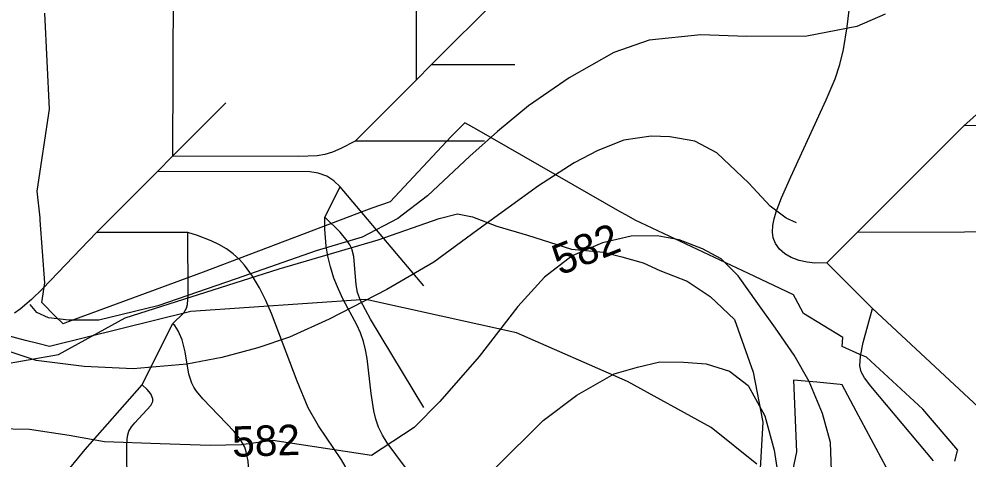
# Model space of a CAD drawing. Extents: x -709584 to -702006, y -1161789 to -1157496.
# Drawn here: x -705847.5 to -705535.6, y -1159176.4 to -1159031.9 of the extents above; entities that cross this region are included whole.
import ezdxf

# ---------------------------------------------------------------- set-up
doc = ezdxf.new("R2010")
doc.units = 0
for name, color, linetype in [('120_vrstevnice hlavní', 7, 'Continuous'), ('121_vrstevnice hlavní_popis', 7, 'Continuous'), ('122_vrstevnice základní', 7, 'Continuous'), ('408_BPEJ_linie', 7, 'Continuous'), ('411_akumulovaný odtok', 7, 'Continuous'), ('419_LPIS PB', 7, 'Continuous')]:
    doc.layers.add(name, color=color, linetype=linetype)

msp = doc.modelspace()

# ---------------------------------------------------------------- linework, layer by layer
at = {"layer": '120_vrstevnice hlavní'}
msp.add_lwpolyline([(-705592.02, -1159098.89), (-705595.32, -1159097.37), (-705600.61, -1159093.4), (-705607.59, -1159085.83), (-705618.16, -1159075.84), (-705625.33, -1159072.04), (-705633.55, -1159070.63), (-705639.71, -1159070.43), (-705648.68, -1159071.73), (-705657.26, -1159075.11), (-705665.03, -1159079.16), (-705676.79, -1159086.74), (-705696.73, -1159101.2), (-705711.17, -1159111.74), (-705726.63, -1159120.74), (-705745.61, -1159130.43), (-705758.56, -1159136.34), (-705769.02, -1159139.89), (-705780.86, -1159143.08), (-705792.34, -1159145.25), (-705809.99, -1159146.78), (-705826.09, -1159146.02), (-705841.83, -1159144.05), (-705854.49, -1159139.88)], dxfattribs=at)
at = {"layer": '122_vrstevnice základní'}
for points in [[(-705562.82, -1159030.35), (-705572.1, -1159034.41), (-705588.56, -1159037.59), (-705608.37, -1159037.69), (-705623.45, -1159037.1), (-705640.35, -1159038.92), (-705652.02, -1159042.98), (-705666.63, -1159051.3), (-705680.04, -1159060.49), (-705690.19, -1159068.84), (-705699.31, -1159077.02), (-705713.29, -1159090.01), (-705723, -1159097.43), (-705734.68, -1159103.54), (-705749.79, -1159108.09), (-705776.12, -1159117.24), (-705801.82, -1159126.12), (-705821.21, -1159130.82), (-705831.15, -1159130.77), (-705837.83, -1159130.05), (-705841.59, -1159128.32), (-705843.78, -1159125.64)], [(-705604.68, -1159125.34), (-705611.11, -1159116.21), (-705616.73, -1159110.71), (-705622.88, -1159107.43), (-705630.57, -1159104.48), (-705637.75, -1159103.07), (-705646.31, -1159103.2), (-705655.74, -1159105.38), (-705665.66, -1159109.68), (-705674.77, -1159116.66), (-705683.55, -1159126.37), (-705696.25, -1159142.72), (-705709.16, -1159157.54), (-705717.59, -1159166.06), (-705731.65, -1159175.24), (-705764.1, -1159170.3), (-705774.4, -1159171.73), (-705784.7, -1159172.01), (-705801.06, -1159171.4), (-705819.38, -1159170.8), (-705831, -1159168.69), (-705844, -1159166.74), (-705854.96, -1159166.52)], [(-705580.77, -1159171), (-705583.46, -1159161.4), (-705587.86, -1159150.93), (-705592.78, -1159142.35), (-705598.9, -1159133.42), (-705604.68, -1159125.34)], [(-705691, -1159179.4), (-705675.18, -1159163.74), (-705664.19, -1159155.41), (-705651.93, -1159148.4), (-705644.22, -1159146.22), (-705636.86, -1159144.54), (-705629.16, -1159144.58), (-705621.63, -1159145.13), (-705613.95, -1159147.56), (-705607.81, -1159152.22), (-705602.38, -1159162.17), (-705599.36, -1159173.47), (-705595.59, -1159197.61)], [(-705527.05, -1159292), (-705543.31, -1159279.34), (-705553.3, -1159266.98), (-705566.03, -1159246.95), (-705568.89, -1159241.23), (-705574.75, -1159224.07), (-705579.47, -1159201.19), (-705580.04, -1159192.61), (-705580.77, -1159171)]]:
    msp.add_lwpolyline(points, dxfattribs=at)
at = {"layer": '408_BPEJ_linie'}
for points in [[(-705539.99, -1159177.07), (-705539.07, -1159173.75), (-705539, -1159173.5), (-705550.5, -1159160), (-705569, -1159143), (-705571.12, -1159142.06), (-705576.95, -1159139.5), (-705576.76, -1159136.49), (-705589.71, -1159128.6), (-705592.33, -1159123.74), (-705593, -1159122.5), (-705597.37, -1159120.44), (-705607.77, -1159115.54), (-705645, -1159098), (-705647.85, -1159096.37), (-705649.88, -1159095.21), (-705697.06, -1159068.25), (-705701, -1159066), (-705705.5, -1159070.5), (-705725.5, -1159092), (-705731.5, -1159094), (-705734.18, -1159095.01), (-705741.98, -1159097.96), (-705787, -1159115), (-705831.38, -1159131.4), (-705833, -1159132), (-705833.13, -1159131.87), (-705835.33, -1159129.67), (-705840, -1159125), (-705839, -1159118.5), (-705840.5, -1159098), (-705840.58, -1159097.24), (-705841.5, -1159088.5), (-705837.5, -1159061.5), (-705839, -1159030)], [(-705604.98, -1159178.11), (-705620, -1159166), (-705647.5, -1159151), (-705684, -1159135), (-705733.5, -1159124), (-705791, -1159128), (-705837.5, -1159139.5), (-705841.34, -1159138.49), (-705845.34, -1159137.44), (-705854.04, -1159135.15)], [(-705555.97, -1159191.38), (-705572.34, -1159160.73), (-705577, -1159152), (-705577.63, -1159151.94), (-705585.31, -1159151.22), (-705593, -1159150.5), (-705592, -1159174), (-705593.68, -1159182.4)]]:
    msp.add_lwpolyline(points, dxfattribs=at)
at = {"layer": '411_akumulovaný odtok'}
for p, q in [((-705661.99, -1158997), (-705711.99, -1159047)), ((-705711.99, -1159047), (-705716.99, -1159052)), ((-705684.49, -1159047), (-705711.99, -1159047)), ((-705716.99, -1159052), (-705736.99, -1159072)), ((-705779.49, -1159059.5), (-705796.99, -1159077)), ((-705536.99, -1159067), (-705571.99, -1159102)), ((-705694.49, -1159072), (-705736.99, -1159072)), ((-705796.99, -1159077), (-705801.99, -1159082)), ((-705801.99, -1159082), (-705821.99, -1159102)), ((-705746.99, -1159097), (-705741.99, -1159087)), ((-705714.49, -1159119.5), (-705741.99, -1159087)), ((-705791.99, -1159102), (-705821.99, -1159102)), ((-705571.99, -1159102), (-705581.99, -1159112)), ((-705566.99, -1159127), (-705581.99, -1159112)), ((-705806.99, -1159152), (-705796.99, -1159132))]:
    msp.add_line(p, q, dxfattribs=at)
for points in [[(-705734.49, -1158954.5), (-705726.62, -1158959.82), (-705722.68, -1158962.97), (-705720.96, -1158964.61), (-705719.56, -1158966.24), (-705718.59, -1158967.83), (-705717.92, -1158969.61), (-705717.48, -1158971.51), (-705717.02, -1158975.52), (-705716.83, -1158981.8), (-705716.99, -1159052)], [(-705816.99, -1158982), (-705805.58, -1158995.76), (-705801.83, -1159000.7), (-705799.74, -1159003.97), (-705798.87, -1159005.66), (-705798.17, -1159007.42), (-705797.67, -1159009.24), (-705797.11, -1159013.05), (-705796.82, -1159020.94), (-705796.99, -1159077)], [(-705581.99, -1159112), (-705585.95, -1159112.06), (-705588.44, -1159111.8), (-705591.12, -1159111.24), (-705593.72, -1159110.29), (-705595.79, -1159109.04), (-705597.52, -1159107.47), (-705598.83, -1159105.68), (-705599.64, -1159103.78), (-705599.91, -1159101.89), (-705599.77, -1159099.71), (-705599.32, -1159097.49), (-705598.65, -1159095.23), (-705596.92, -1159090.66), (-705593.88, -1159083.77), (-705582.19, -1159058.49), (-705579.3, -1159051.54), (-705577.69, -1159046.82), (-705576.52, -1159041.97), (-705575.28, -1159034.55), (-705571.99, -1159007)], [(-705462.22, -1159031.52), (-705464.65, -1159032.79), (-705469.68, -1159034.86), (-705472.29, -1159035.61), (-705477.53, -1159036.49), (-705490.97, -1159037.29), (-705496.24, -1159037.82), (-705498.79, -1159038.29), (-705501.26, -1159038.98), (-705503.62, -1159039.95), (-705508.09, -1159042.51), (-705514.47, -1159047.27), (-705521.63, -1159053.38), (-705536.99, -1159067)], [(-705431.99, -1159077), (-705432.16, -1159077.35), (-705432.71, -1159077.8), (-705433.62, -1159078.28), (-705434.83, -1159078.67), (-705436.61, -1159078.88), (-705438.69, -1159078.79), (-705440.97, -1159078.41), (-705443.35, -1159077.81), (-705447.99, -1159076.15), (-705457.56, -1159071.57), (-705463.29, -1159069.15), (-705467.2, -1159067.96), (-705471.42, -1159067.28), (-705475.73, -1159066.99), (-705482.26, -1159066.86), (-705536.99, -1159067)], [(-705736.99, -1159072), (-705741.75, -1159074.44), (-705744.43, -1159075.61), (-705747.03, -1159076.47), (-705749.46, -1159076.85), (-705755.51, -1159077.05), (-705796.99, -1159077)], [(-705741.99, -1159087), (-705744.07, -1159085.04), (-705746.33, -1159083.58), (-705749.13, -1159082.53), (-705751.89, -1159082.07), (-705801.99, -1159082)], [(-705717.61, -1159183.04), (-705726.54, -1159171.03), (-705728.07, -1159168.52), (-705729.34, -1159165.91), (-705730.25, -1159163.29), (-705730.92, -1159160.56), (-705731.78, -1159154.92), (-705733.06, -1159143.39), (-705733.58, -1159140.56), (-705734.29, -1159137.8), (-705735.29, -1159135.01), (-705736.51, -1159132.29), (-705740.92, -1159124.01), (-705742.51, -1159120.66), (-705743.97, -1159117.04), (-705745.17, -1159113.28), (-705745.98, -1159109.84), (-705746.52, -1159106.53), (-705747.03, -1159100.89), (-705746.99, -1159097)], [(-705714.49, -1159159.5), (-705731.99, -1159130.49), (-705735.27, -1159124.34), (-705736.2, -1159121.77), (-705736.7, -1159119.19), (-705737.47, -1159109.91), (-705738.09, -1159107.43), (-705738.75, -1159106.1), (-705739.67, -1159104.71), (-705741.99, -1159101.93), (-705746.99, -1159097)], [(-705406.99, -1159137), (-705408.7, -1159135.16), (-705413.43, -1159131.11), (-705416.64, -1159128.79), (-705420.28, -1159126.57), (-705423.6, -1159124.91), (-705427.03, -1159123.46), (-705439.47, -1159118.99), (-705453.39, -1159112.55), (-705458.71, -1159110.38), (-705461.3, -1159109.59), (-705466.79, -1159108.31), (-705469.52, -1159107.38), (-705475.12, -1159105.1), (-705478.08, -1159104.08), (-705481.17, -1159103.31), (-705484.4, -1159102.77), (-705491.1, -1159102.14), (-705501.48, -1159101.82), (-705571.99, -1159102)], [(-705821.99, -1159102), (-705839.75, -1159120.51), (-705843.42, -1159124.04), (-705847.13, -1159127.19), (-705849.02, -1159128.54)], [(-705796.99, -1159132), (-705793.36, -1159128.36), (-705792.4, -1159126.83), (-705792.11, -1159125.67), (-705791.94, -1159122.54), (-705791.99, -1159102)], [(-705736.99, -1159199.5), (-705736.93, -1159194.24), (-705737.29, -1159189.14), (-705737.7, -1159186.4), (-705738.32, -1159183.7), (-705739.21, -1159181.07), (-705740.28, -1159178.71), (-705741.45, -1159176.7), (-705749.01, -1159165.53), (-705752.41, -1159159.57), (-705756.12, -1159150.88), (-705764.52, -1159128.65), (-705766.38, -1159124.3), (-705768.46, -1159120.21), (-705770.76, -1159116.4), (-705773.36, -1159112.76), (-705775.06, -1159110.9), (-705777.07, -1159109.07), (-705779.35, -1159107.39), (-705781.8, -1159105.94), (-705784.3, -1159104.72), (-705788.78, -1159102.98), (-705791.99, -1159102)], [(-705546.99, -1159177), (-705567.58, -1159152.49), (-705569.62, -1159149.71), (-705570.67, -1159147.79), (-705571.17, -1159145.77), (-705570.99, -1159142.59), (-705570.02, -1159138.16), (-705566.99, -1159127)], [(-705409.49, -1159194.5), (-705418.3, -1159200.34), (-705427.08, -1159205.42), (-705431.9, -1159207.78), (-705436.75, -1159209.75), (-705441.36, -1159211.11), (-705445.57, -1159211.92), (-705449.48, -1159212.36), (-705457.28, -1159212.88), (-705464.92, -1159213.1), (-705472.13, -1159213.06), (-705475.44, -1159212.9), (-705478.15, -1159212.59), (-705480.67, -1159211.92), (-705483.06, -1159210.63), (-705485.32, -1159208.83), (-705487.48, -1159206.66), (-705489.58, -1159204.22), (-705495.9, -1159196.09), (-705500.66, -1159190.34), (-705506.02, -1159184.52), (-705511.63, -1159178.86), (-705528.99, -1159162.3), (-705566.99, -1159127)], [(-705759.49, -1159204.5), (-705763.62, -1159200.55), (-705766.43, -1159197.6), (-705768.98, -1159194.43), (-705769.96, -1159192.89), (-705770.64, -1159191.45), (-705771.37, -1159188.42), (-705772.21, -1159177.1), (-705772.81, -1159174.01), (-705773.31, -1159172.55), (-705774.83, -1159169.86), (-705776.81, -1159167.35), (-705787.1, -1159156.64), (-705789.13, -1159154.15), (-705790.01, -1159152.85), (-705790.73, -1159151.48), (-705791.66, -1159148.54), (-705792.91, -1159141.19), (-705793.91, -1159137.25), (-705795.18, -1159134.31), (-705796.33, -1159132.57), (-705796.99, -1159132)], [(-705809.49, -1159234.5), (-705831.45, -1159197.15), (-705833.85, -1159192.11), (-705834.4, -1159190.45), (-705834.74, -1159188.82), (-705834.78, -1159187.21), (-705834.45, -1159185.6), (-705833.82, -1159184.01), (-705832.96, -1159182.45), (-705830.8, -1159179.36), (-705825.71, -1159173.27), (-705806.99, -1159152)], [(-705804.49, -1159189.5), (-705808.49, -1159185.67), (-705810.62, -1159183.21), (-705811.42, -1159181.73), (-705811.67, -1159180.95), (-705812.05, -1159178.43), (-705812.09, -1159171.41), (-705811.81, -1159168.86), (-705811.34, -1159167.28), (-705810.52, -1159165.83), (-705809.46, -1159164.5), (-705804.17, -1159158.84), (-705803.51, -1159157.47), (-705803.5, -1159156.68), (-705804.19, -1159155.04), (-705805.38, -1159153.53), (-705806.99, -1159152)]]:
    msp.add_lwpolyline(points, dxfattribs=at)
at = {"layer": '419_LPIS PB'}
msp.add_lwpolyline([(-705854.59, -1159145.63), (-705834.5, -1159142.1), (-705812.55, -1159130.07), (-705761.99, -1159114), (-705729.46, -1159104.46), (-705709.44, -1159097.43), (-705703.43, -1159095.93), (-705698.43, -1159096.93), (-705690.42, -1159099.94), (-705680.41, -1159102.95), (-705665.89, -1159107.47), (-705655.38, -1159108.48), (-705649.38, -1159109.98), (-705642.37, -1159111.99), (-705636.86, -1159114.5), (-705627.85, -1159118.02), (-705620.35, -1159123.04), (-705612.34, -1159130.57), (-705606.21, -1159147.87), (-705603.05, -1159164.35), (-705604.31, -1159187.18)], dxfattribs=at)

# ---------------------------------------------------------------- texts
at = {"layer": '121_vrstevnice hlavní_popis'}
for rotation, p in [(21.7253, (-705669.69, -1159116.22)), (1.7617, (-705777.32, -1159175.71))]:
    msp.add_text('582', height=10, rotation=rotation, dxfattribs=at).set_placement(p)

doc.saveas('drawing.dxf')
